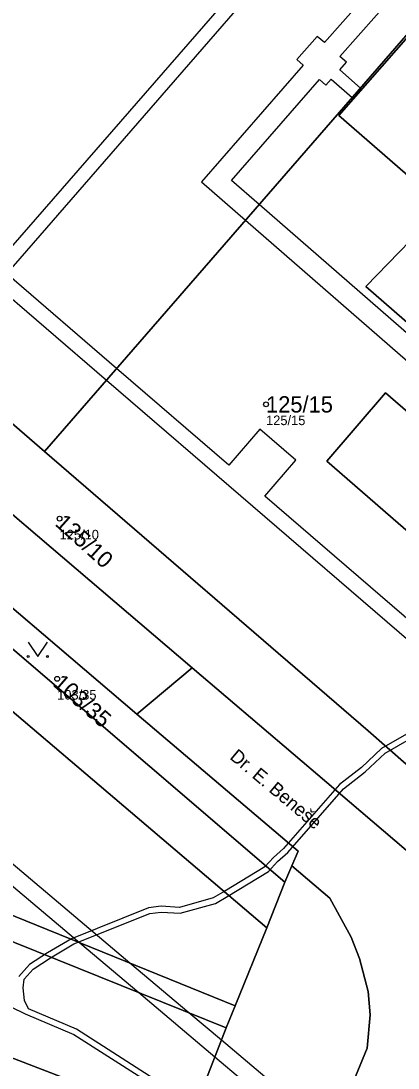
# Model space of a CAD drawing. Extents: x -734965 to -732523, y -1026217 to -1023680.
# Drawn here: x -733886.1 to -733846.9, y -1025420.7 to -1025311.7 of the extents above; entities that cross this region are included whole.
import ezdxf

# ---------------------------------------------------------------- set-up
doc = ezdxf.new("R2010")
doc.units = 0
for name, color, linetype in [('Vrstva 1', 7, 'Continuous'), ('Vrstva 13', 7, 'Continuous'), ('Vrstva 2', 7, 'Continuous'), ('Vrstva 3', 7, 'Continuous'), ('Vrstva 50', 7, 'Continuous'), ('Vrstva 51', 7, 'Continuous'), ('Vrstva 52', 7, 'Continuous'), ('Vrstva 7', 7, 'Continuous')]:
    doc.layers.add(name, color=color, linetype=linetype)

msp = doc.modelspace()

# ---------------------------------------------------------------- linework, layer by layer
at = {"layer": 'Vrstva 1'}
for p, q in [((-733844.42, -1025311.39), (-733883.6, -1025356.5)), ((-733903.05, -1025349.33), (-733868.25, -1025379.02)), ((-733858.64, -1025401.32), (-733900.77, -1025365.21)), ((-733874.01, -1025383.83), (-733868.25, -1025379.02)), ((-733858.64, -1025401.32), (-733857.91, -1025399.62)), ((-733860.49, -1025406.08), (-733858.64, -1025401.32)), ((-733863.79, -1025414.17), (-733860.49, -1025406.08)), ((-733864.72, -1025416.46), (-733863.79, -1025414.17))]:
    msp.add_line(p, q, dxfattribs=at)
for points in [[(-733864.72, -1025416.46), (-733921.84, -1025393.44), (-733988.36, -1025336.13), (-734062.87, -1025272.21), (-734064.26, -1025269.35), (-734064.18, -1025263.81), (-734048.3, -1025244.98)], [(-734070, -1025259.76), (-734067.88, -1025265.94), (-734027.8, -1025365.28), (-733870.39, -1025426.02)], [(-733842.14, -1025331.02), (-733853.03, -1025321.56), (-733845.57, -1025313.05), (-733839.9, -1025317.96), (-733838.65, -1025316.53)], [(-733842.14, -1025331.02), (-733850.2, -1025339.36), (-733832.8, -1025354.49), (-733824.75, -1025361.5), (-733819.82, -1025355.38), (-733817.46, -1025352.46)], [(-733883.6, -1025356.5), (-733900.58, -1025341.83), (-733903.17, -1025344.97), (-733903.76, -1025346.77), (-733903.05, -1025349.33)], [(-733835.71, -1025373.63), (-733829.54, -1025366.53), (-733837.3, -1025359.81), (-733848.17, -1025350.41), (-733854.26, -1025357.52), (-733835.71, -1025373.63)], [(-733838.11, -1025395.96), (-733849.95, -1025385.57), (-733883.6, -1025356.5)], [(-733874.01, -1025383.83), (-733896.06, -1025365.06), (-733898.37, -1025364.69), (-733900.77, -1025365.21)], [(-733863.79, -1025414.17), (-733906.26, -1025396.94), (-733898.73, -1025375.94), (-733896.79, -1025375.2), (-733860.49, -1025406.08)], [(-733868.25, -1025379.02), (-733854.26, -1025390.95), (-733842.47, -1025401), (-733838.11, -1025395.96)], [(-733857.91, -1025399.62), (-733857.25, -1025398.09), (-733874.01, -1025383.83)], [(-733857.69, -1025437.26), (-733851.52, -1025422.11), (-733850.06, -1025418.58), (-733849.77, -1025415.11), (-733849.97, -1025412.69), (-733850.86, -1025409.24), (-733851.72, -1025407.04), (-733853.96, -1025402.97), (-733857.91, -1025399.62)], [(-733870.39, -1025426.02), (-733868.72, -1025426.74), (-733864.72, -1025416.46)]]:
    msp.add_lwpolyline(points, dxfattribs=at)
at = {"layer": 'Vrstva 13'}
for points in [[(-733931.19, -1025240.44), (-733928.51, -1025242.84), (-733928.12, -1025242.41), (-733890.87, -1025275.44), (-733891.6, -1025276.25), (-733890.31, -1025277.39), (-733891.79, -1025279.07), (-733890.67, -1025280.05), (-733889.2, -1025278.38), (-733888.89, -1025278.65), (-733888.19, -1025277.87), (-733877.73, -1025286.96), (-733879.17, -1025288.62), (-733875.06, -1025292.18), (-733873.63, -1025290.52), (-733859.16, -1025303.1), (-733889.74, -1025338.28), (-733877.18, -1025349.1), (-733831.53, -1025388.43), (-733826.96, -1025392.37), (-733813.42, -1025404.03)], [(-734033.88, -1025298.08), (-734034.03, -1025298.5), (-734032.68, -1025301.04), (-734029.88, -1025304.58), (-734008.69, -1025322.3), (-734007.71, -1025325.25), (-734002.66, -1025326.8), (-733987.58, -1025340.06), (-733976.4, -1025349.51), (-733957.88, -1025366.1), (-733950.97, -1025371.74), (-733947.95, -1025372.97), (-733946.52, -1025376.23), (-733936.84, -1025383.71), (-733931.39, -1025387.39), (-733930.07, -1025388.63), (-733925.71, -1025392.83), (-733923.32, -1025394.85), (-733919.68, -1025397.2), (-733908.87, -1025402.78), (-733896.04, -1025409.94), (-733885.62, -1025415), (-733880.58, -1025417.15), (-733866.82, -1025425.95)], [(-733800.84, -1025406.07), (-733799.84, -1025404.94), (-733801.83, -1025403.12), (-733806.35, -1025408.03), (-733810.31, -1025404.61), (-733810.18, -1025404.46), (-733812.23, -1025402.67), (-733812.36, -1025402.82), (-733825.9, -1025391.15), (-733830.47, -1025387.21), (-733860.72, -1025361.15), (-733857.49, -1025357.4), (-733861.23, -1025354.18), (-733864.46, -1025357.93), (-733876.12, -1025347.89), (-733887.55, -1025338.04), (-733855.67, -1025301.36)], [(-733848.8, -1025307.49), (-733854.52, -1025313.98), (-733855.25, -1025313.33), (-733857.38, -1025315.72), (-733856.71, -1025316.31), (-733867.28, -1025328.46), (-733862.71, -1025332.44), (-733841.82, -1025350.64)], [(-733840.36, -1025349.05), (-733861.29, -1025330.81), (-733864.16, -1025328.31), (-733855.02, -1025317.81), (-733854.35, -1025318.41), (-733853.8, -1025317.79), (-733851.64, -1025319.7), (-733851.5, -1025319.82), (-733850.64, -1025318.83), (-733850.77, -1025318.71), (-733852.92, -1025316.8), (-733852.23, -1025316.03), (-733852.9, -1025315.43), (-733847.18, -1025308.93)], [(-733866.52, -1025425.44), (-733880.3, -1025416.62), (-733885.28, -1025414.5), (-733885.69, -1025413.61), (-733885.83, -1025412.29), (-733885.73, -1025411.4), (-733884.78, -1025410.35), (-733882.99, -1025409.18), (-733880.55, -1025407.74), (-733872.67, -1025404.58), (-733871.48, -1025404.42), (-733869.5, -1025404.55), (-733865.85, -1025403.52), (-733864.54, -1025402.78), (-733860.34, -1025400.19), (-733859.39, -1025399.18), (-733858.33, -1025398.24), (-733852.54, -1025391.61), (-733850.26, -1025389.84), (-733848.2, -1025387.89), (-733839.38, -1025382.85)], [(-733839.74, -1025382.36), (-733848.57, -1025387.4), (-733850.65, -1025389.39), (-733852.95, -1025391.17), (-733858.76, -1025397.82), (-733859.81, -1025398.75)], [(-733903.09, -1025388.09), (-733879.96, -1025407.61), (-733873.82, -1025412.79), (-733865.9, -1025419.48), (-733854.4, -1025429.18)], [(-733853.71, -1025427.48), (-733865.22, -1025417.75), (-733868.62, -1025414.89), (-733874.73, -1025409.73), (-733899.94, -1025388.45)], [(-733859.81, -1025398.75), (-733860.72, -1025399.72), (-733864.85, -1025402.26), (-733866.08, -1025402.96), (-733869.57, -1025403.95), (-733871.5, -1025403.82), (-733872.81, -1025403.99), (-733880.81, -1025407.2), (-733883.31, -1025408.67), (-733885.17, -1025409.89), (-733886.3, -1025411.14)]]:
    msp.add_lwpolyline(points, dxfattribs=at)
at = {"layer": 'Vrstva 3'}
msp.add_lwpolyline([(-733885.32, -1025376.34), (-733884.32, -1025377.84), (-733883.32, -1025376.34)], dxfattribs=at)
for centre in [(-733885.32, -1025377.84), (-733883.32, -1025377.84)]:
    msp.add_circle(centre, 0.1, dxfattribs=at)
at = {"layer": 'Vrstva 50'}
for centre in [(-733860.58, -1025351.61), (-733882.05, -1025363.5), (-733882.3, -1025380.16)]:
    msp.add_circle(centre, 0.25, dxfattribs=at)
at = {"layer": 'Vrstva 51'}
for points in [[(-733989.25, -1025231.44), (-733968.74, -1025249.94), (-733970.05, -1025251.52), (-733989.36, -1025235.09), (-734015.45, -1025251), (-734015.87, -1025251.18), (-734016.31, -1025251.26), (-734016.34, -1025251.26), (-734016.79, -1025251.23), (-734017.23, -1025251.11), (-734017.62, -1025250.89), (-734017.96, -1025250.59), (-734022.63, -1025246.56), (-734024, -1025248.09), (-734015.25, -1025255.45), (-733903.05, -1025349.33), (-733903.76, -1025346.77), (-733903.17, -1025344.97), (-733900.58, -1025341.83), (-733883.6, -1025356.5), (-733844.42, -1025311.39), (-733935.34, -1025230.39)], [(-733870.39, -1025426.02), (-734027.8, -1025365.28), (-734067.88, -1025265.94), (-734070, -1025259.76), (-734071.78, -1025256.05), (-734071.85, -1025255.12), (-734110.97, -1025271.5), (-734141.43, -1025470.1)], [(-734062.87, -1025272.21), (-733988.36, -1025336.13), (-733921.84, -1025393.44), (-733864.72, -1025416.46), (-733863.79, -1025414.17), (-733906.26, -1025396.94), (-733898.73, -1025375.94), (-733896.79, -1025375.2), (-733860.49, -1025406.08), (-733858.64, -1025401.32), (-733900.77, -1025365.21), (-733903.54, -1025368.85), (-733902.33, -1025372.68), (-733910.64, -1025395.13), (-733920.86, -1025390.85), (-733933.3, -1025380.12), (-733927.55, -1025373.4), (-733915.3, -1025359.07), (-733917.3, -1025357.47), (-733930.07, -1025372.49), (-733935.18, -1025378.5), (-733986.75, -1025334.07), (-734061.22, -1025270.27)], [(-733844.42, -1025311.39), (-733883.6, -1025356.5), (-733849.95, -1025385.57), (-733838.11, -1025395.96)], [(-733845.57, -1025313.05), (-733853.03, -1025321.56), (-733842.14, -1025331.02)], [(-733832.8, -1025354.49), (-733850.2, -1025339.36), (-733842.14, -1025331.02), (-733853.03, -1025321.56), (-733845.57, -1025313.05)], [(-733896.06, -1025365.06), (-733874.01, -1025383.83), (-733868.25, -1025379.02), (-733903.05, -1025349.33)], [(-733842.47, -1025401), (-733854.26, -1025390.95), (-733868.25, -1025379.02), (-733874.01, -1025383.83), (-733857.25, -1025398.09), (-733857.91, -1025399.62), (-733853.96, -1025402.97), (-733851.72, -1025407.04), (-733850.86, -1025409.24), (-733849.97, -1025412.69), (-733849.77, -1025415.11), (-733850.06, -1025418.58), (-733851.52, -1025422.11)], [(-733851.52, -1025422.11), (-733850.06, -1025418.58), (-733849.77, -1025415.11), (-733849.97, -1025412.69), (-733850.86, -1025409.24), (-733851.72, -1025407.04), (-733853.96, -1025402.97), (-733857.91, -1025399.62), (-733858.64, -1025401.32), (-733860.49, -1025406.08), (-733863.79, -1025414.17), (-733864.72, -1025416.46), (-733868.72, -1025426.74)]]:
    msp.add_lwpolyline(points, dxfattribs=at)
for points in [[(-734067.88, -1025265.94), (-734027.8, -1025365.28), (-733870.39, -1025426.02), (-733868.72, -1025426.74), (-733864.72, -1025416.46), (-733921.84, -1025393.44), (-733988.36, -1025336.13), (-734062.87, -1025272.21), (-734064.26, -1025269.35), (-734064.18, -1025263.81), (-734048.3, -1025244.98), (-734051.81, -1025241.96), (-734070, -1025259.76)], [(-733817.46, -1025352.46), (-733829.33, -1025342.15), (-733829.86, -1025341.69), (-733830.45, -1025342.37), (-733831.96, -1025341.06), (-733831.36, -1025340.38), (-733839.5, -1025333.31), (-733840.06, -1025333.95), (-733841.13, -1025333.02), (-733840.57, -1025332.38), (-733841.18, -1025331.86), (-733842.14, -1025331.02), (-733850.2, -1025339.36), (-733832.8, -1025354.49), (-733824.75, -1025361.5), (-733819.82, -1025355.38)], [(-733903.17, -1025344.97), (-733903.76, -1025346.77), (-733903.05, -1025349.33), (-733868.25, -1025379.02), (-733854.26, -1025390.95), (-733842.47, -1025401), (-733838.11, -1025395.96), (-733849.95, -1025385.57), (-733883.6, -1025356.5), (-733900.58, -1025341.83)], [(-733835.71, -1025373.63), (-733829.54, -1025366.53), (-733837.3, -1025359.81), (-733848.17, -1025350.41), (-733854.26, -1025357.52)], [(-733835.71, -1025373.63), (-733854.26, -1025357.52), (-733848.17, -1025350.41), (-733837.3, -1025359.81), (-733829.54, -1025366.53)], [(-733857.91, -1025399.62), (-733857.25, -1025398.09), (-733874.01, -1025383.83), (-733896.06, -1025365.06), (-733898.37, -1025364.69), (-733900.77, -1025365.21), (-733858.64, -1025401.32)], [(-733860.49, -1025406.08), (-733896.79, -1025375.2), (-733898.73, -1025375.94), (-733906.26, -1025396.94), (-733863.79, -1025414.17)]]:
    msp.add_lwpolyline(points, close=True, dxfattribs=at)
at = {"layer": 'Vrstva 52'}
for points in [[(-733823.89, -1025331.91), (-733826.28, -1025329.81), (-733829.78, -1025326.77), (-733831.27, -1025325.46), (-733833.72, -1025323.36), (-733837.49, -1025320.07), (-733839.9, -1025317.96), (-733845.57, -1025313.05), (-733853.03, -1025321.56), (-733842.14, -1025331.02), (-733841.18, -1025331.86), (-733840.57, -1025332.38), (-733839.5, -1025333.31), (-733831.36, -1025340.38), (-733829.86, -1025341.69), (-733829.33, -1025342.15), (-733817.46, -1025352.46), (-733810.03, -1025343.99), (-733815.77, -1025339.02), (-733818.19, -1025336.89), (-733821.88, -1025333.68)], [(-733848.17, -1025350.41), (-733854.26, -1025357.52), (-733835.71, -1025373.63), (-733829.54, -1025366.53), (-733837.3, -1025359.81)]]:
    msp.add_lwpolyline(points, close=True, dxfattribs=at)

# ---------------------------------------------------------------- texts
at = {"layer": 'Vrstva 2'}
msp.add_text('125/15', height=1.7, dxfattribs=at).set_placement((-733860.58, -1025352.46))
for s, rotation, p in [('125/10', 318, (-733882.62, -1025364.13)), ('103/35', 319, (-733882.86, -1025380.8))]:
    msp.add_text(s, height=1.7, rotation=rotation, dxfattribs=at).set_placement(p)
at = {"layer": 'Vrstva 50'}
for s, p in [('125/15', (-733860.58, -1025353.77)), ('125/10', (-733882.05, -1025365.66)), ('103/35', (-733882.3, -1025382.32))]:
    msp.add_text(s, height=1, dxfattribs=at).set_placement(p)
at = {"layer": 'Vrstva 7'}
msp.add_text('Dr. E. Beneše', height=1.4, rotation=320, dxfattribs=at).set_placement((-733864.44, -1025388.42))

doc.saveas('drawing.dxf')
